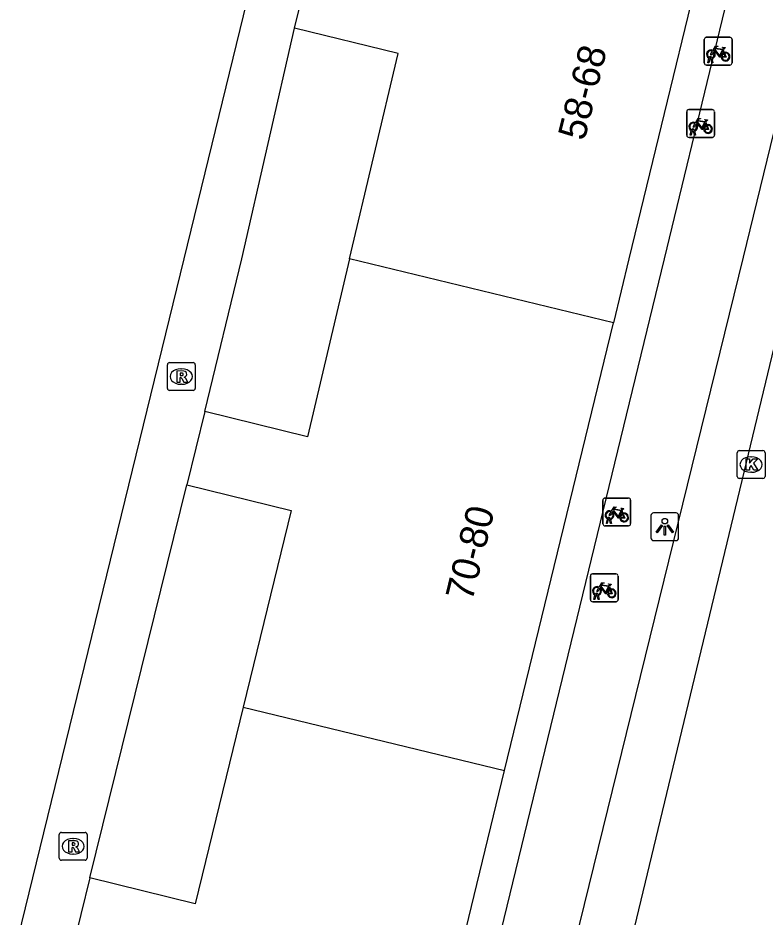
# Model space of a CAD drawing. Extents: x 162812 to 163818, y 381639 to 382470.
# Drawn here: x 163052.51 to 163079.41, y 382226.29 to 382258.67 of the extents above; entities that cross this region are included whole.
import ezdxf

# ---------------------------------------------------------------- set-up
doc = ezdxf.new("R2010")
doc.units = 0
for name, color, linetype in [('IMGEO_Fietsenrek', 7, 'Continuous'), ('IMGEO_Kolk', 7, 'Continuous'), ('IMGEO_Lichtpunt', 7, 'Continuous'), ('IMGEO_Pand', 7, 'Continuous'), ('IMGEO_Pand_nummerreeks', 7, 'Continuous'), ('IMGEO_Rijbaan_lokaal_open', 7, 'Continuous'), ('IMGEO_Rioolput', 7, 'Continuous'), ('IMGEO_Voetpad_open', 7, 'Continuous')]:
    doc.layers.add(name, color=color, linetype=linetype)

msp = doc.modelspace()

# ---------------------------------------------------------------- linework, layer by layer
at = {"layer": 'IMGEO_Fietsenrek'}
for p, q in [((163077.221, 382257.048), (163077.221, 382257.889)), ((163077.221, 382257.889), (163077.221, 382257.048)), ((163077.296, 382257.973), (163078.137, 382257.973)), ((163078.137, 382257.973), (163077.296, 382257.973)), ((163078.221, 382257.898), (163078.221, 382257.057)), ((163078.221, 382257.057), (163078.221, 382257.898)), ((163077.908, 382257.522), (163077.944, 382257.427)), ((163077.348, 382257.057), (163077.387, 382257.217)), ((163077.417, 382257.205), (163077.382, 382257.057)), ((163077.459, 382257.229), (163077.458, 382257.233)), ((163077.5, 382257.057), (163077.466, 382257.199)), ((163077.49, 382257.24), (163077.491, 382257.233)), ((163077.498, 382257.203), (163077.533, 382257.057)), ((163078.146, 382256.973), (163077.305, 382256.973)), ((163077.305, 382256.973), (163078.146, 382256.973)), ((163077.382, 382257.057), (163077.348, 382257.057)), ((163077.533, 382257.057), (163077.5, 382257.057)), ((163076.589, 382254.444), (163076.589, 382255.285)), ((163076.589, 382255.285), (163076.589, 382254.444)), ((163076.664, 382255.369), (163077.505, 382255.369)), ((163077.505, 382255.369), (163076.664, 382255.369)), ((163077.589, 382255.294), (163077.589, 382254.453)), ((163077.589, 382254.453), (163077.589, 382255.294)), ((163077.276, 382254.918), (163077.312, 382254.823)), ((163076.716, 382254.453), (163076.755, 382254.613)), ((163076.785, 382254.601), (163076.75, 382254.453)), ((163076.827, 382254.625), (163076.826, 382254.629)), ((163076.868, 382254.453), (163076.834, 382254.595)), ((163076.858, 382254.636), (163076.859, 382254.629)), ((163076.866, 382254.599), (163076.901, 382254.453)), ((163077.514, 382254.369), (163076.673, 382254.369)), ((163076.673, 382254.369), (163077.514, 382254.369)), ((163076.75, 382254.453), (163076.716, 382254.453)), ((163076.901, 382254.453), (163076.868, 382254.453)), ((163073.569, 382240.454), (163073.569, 382241.295)), ((163073.569, 382241.295), (163073.569, 382240.454)), ((163073.644, 382241.379), (163074.485, 382241.379)), ((163074.485, 382241.379), (163073.644, 382241.379)), ((163074.569, 382241.304), (163074.569, 382240.463)), ((163074.569, 382240.463), (163074.569, 382241.304)), ((163073.807, 382240.635), (163073.806, 382240.639)), ((163073.838, 382240.646), (163073.839, 382240.639)), ((163074.256, 382240.928), (163074.292, 382240.833)), ((163074.494, 382240.379), (163073.653, 382240.379)), ((163073.653, 382240.379), (163074.494, 382240.379)), ((163073.696, 382240.463), (163073.735, 382240.623)), ((163073.73, 382240.463), (163073.696, 382240.463)), ((163073.765, 382240.611), (163073.73, 382240.463)), ((163073.848, 382240.463), (163073.814, 382240.605)), ((163073.846, 382240.609), (163073.881, 382240.463)), ((163073.881, 382240.463), (163073.848, 382240.463)), ((163073.121, 382237.723), (163073.121, 382238.564)), ((163073.121, 382238.564), (163073.121, 382237.723)), ((163073.196, 382238.648), (163074.037, 382238.648)), ((163074.037, 382238.648), (163073.196, 382238.648)), ((163074.121, 382238.573), (163074.121, 382237.732)), ((163074.121, 382237.732), (163074.121, 382238.573)), ((163073.808, 382238.197), (163073.844, 382238.102)), ((163073.248, 382237.732), (163073.287, 382237.892)), ((163073.282, 382237.732), (163073.248, 382237.732)), ((163073.317, 382237.88), (163073.282, 382237.732)), ((163073.359, 382237.904), (163073.358, 382237.908)), ((163073.4, 382237.732), (163073.366, 382237.874)), ((163073.39, 382237.915), (163073.391, 382237.908)), ((163073.398, 382237.878), (163073.433, 382237.732)), ((163073.433, 382237.732), (163073.4, 382237.732)), ((163074.046, 382237.648), (163073.205, 382237.648)), ((163073.205, 382237.648), (163074.046, 382237.648))]:
    msp.add_line(p, q, dxfattribs=at)
for points in [[(163077.555, 382257.447), (163077.503, 382257.357), (163077.463, 382257.332), (163077.464, 382257.379), (163077.519, 382257.473)], [(163077.534, 382257.499), (163077.629, 382257.663), (163077.715, 382257.649), (163077.717, 382257.64), (163077.661, 382257.629), (163077.634, 382257.584), (163077.89, 382257.543)], [(163077.83, 382257.255), (163077.78, 382257.255), (163077.589, 382257.506), (163077.57, 382257.474)], [(163077.877, 382257.518), (163077.62, 382257.559), (163077.603, 382257.53), (163077.77, 382257.31), (163077.877, 382257.518)], [(163077.925, 382257.42), (163077.895, 382257.497), (163077.786, 382257.279), (163077.829, 382257.279)], [(163077.89, 382257.543), (163077.915, 382257.592), (163077.909, 382257.596), (163077.886, 382257.6), (163077.874, 382257.607), (163077.873, 382257.61), (163077.875, 382257.615), (163077.97, 382257.6), (163077.972, 382257.59), (163077.962, 382257.577), (163077.95, 382257.571), (163077.936, 382257.577), (163077.908, 382257.522)], [(163077.859, 382257.279), (163077.979, 382257.278), (163077.935, 382257.392)], [(163077.955, 382257.399), (163078.01, 382257.254), (163077.86, 382257.254)], [(163076.902, 382254.895), (163076.997, 382255.059), (163077.083, 382255.045), (163077.085, 382255.036), (163077.029, 382255.025), (163077.002, 382254.98), (163077.258, 382254.939)], [(163077.198, 382254.651), (163077.148, 382254.651), (163076.957, 382254.902), (163076.938, 382254.87)], [(163077.245, 382254.914), (163076.988, 382254.955), (163076.971, 382254.926), (163077.138, 382254.706), (163077.245, 382254.914)], [(163077.293, 382254.816), (163077.263, 382254.893), (163077.154, 382254.675), (163077.197, 382254.675)], [(163077.258, 382254.939), (163077.283, 382254.988), (163077.277, 382254.992), (163077.254, 382254.996), (163077.242, 382255.003), (163077.241, 382255.006), (163077.243, 382255.011), (163077.338, 382254.996), (163077.34, 382254.986), (163077.33, 382254.973), (163077.318, 382254.967), (163077.304, 382254.973), (163077.276, 382254.918)], [(163076.923, 382254.843), (163076.871, 382254.753), (163076.831, 382254.728), (163076.832, 382254.775), (163076.887, 382254.869)], [(163077.227, 382254.675), (163077.347, 382254.674), (163077.303, 382254.788)], [(163077.323, 382254.795), (163077.378, 382254.65), (163077.228, 382254.65)], [(163073.882, 382240.905), (163073.977, 382241.069), (163074.063, 382241.055), (163074.065, 382241.046), (163074.009, 382241.035), (163073.982, 382240.99), (163074.238, 382240.949)], [(163074.225, 382240.924), (163073.968, 382240.965), (163073.951, 382240.936), (163074.118, 382240.716), (163074.225, 382240.924)], [(163074.238, 382240.949), (163074.263, 382240.998), (163074.257, 382241.002), (163074.234, 382241.006), (163074.222, 382241.013), (163074.221, 382241.016), (163074.223, 382241.021), (163074.318, 382241.006), (163074.32, 382240.996), (163074.31, 382240.983), (163074.298, 382240.977), (163074.284, 382240.983), (163074.256, 382240.928)], [(163073.903, 382240.853), (163073.851, 382240.763), (163073.811, 382240.738), (163073.812, 382240.785), (163073.867, 382240.879)], [(163074.178, 382240.661), (163074.128, 382240.661), (163073.937, 382240.912), (163073.918, 382240.88)], [(163074.273, 382240.826), (163074.243, 382240.903), (163074.134, 382240.685), (163074.177, 382240.685)], [(163074.207, 382240.685), (163074.327, 382240.684), (163074.283, 382240.798)], [(163074.303, 382240.805), (163074.358, 382240.66), (163074.208, 382240.66)], [(163073.455, 382238.122), (163073.403, 382238.032), (163073.363, 382238.007), (163073.364, 382238.054), (163073.419, 382238.148)], [(163073.434, 382238.174), (163073.529, 382238.338), (163073.615, 382238.324), (163073.617, 382238.315), (163073.561, 382238.304), (163073.534, 382238.259), (163073.79, 382238.218)], [(163073.73, 382237.93), (163073.68, 382237.93), (163073.489, 382238.181), (163073.47, 382238.149)], [(163073.777, 382238.193), (163073.52, 382238.234), (163073.503, 382238.205), (163073.67, 382237.985), (163073.777, 382238.193)], [(163073.825, 382238.095), (163073.795, 382238.172), (163073.686, 382237.954), (163073.729, 382237.954)], [(163073.759, 382237.954), (163073.879, 382237.953), (163073.835, 382238.067)], [(163073.855, 382238.074), (163073.91, 382237.929), (163073.76, 382237.929)], [(163073.79, 382238.218), (163073.815, 382238.267), (163073.809, 382238.271), (163073.786, 382238.275), (163073.774, 382238.282), (163073.773, 382238.285), (163073.775, 382238.29), (163073.87, 382238.275), (163073.872, 382238.265), (163073.862, 382238.252), (163073.85, 382238.246), (163073.836, 382238.252), (163073.808, 382238.197)]]:
    msp.add_lwpolyline(points, dxfattribs=at)
for centre, radius, start, end in [((163077.299, 382257.895), 0.0779, 92.4484, 184.2845), ((163077.299, 382257.895), 0.0779, 92.4484, 184.2845), ((163078.143, 382257.895), 0.0779, 2.4484, 94.2845), ((163078.143, 382257.895), 0.0779, 2.4484, 94.2845), ((163077.461, 382257.358), 0.159, 62.6766, 242.1369), ((163077.461, 382257.358), 0.129, 63.3192, 238.903), ((163077.461, 382257.358), 0.159, 283.5766, 46.6042), ((163077.441, 382257.229), 0.0499, 12.8025, 158.6934), ((163077.461, 382257.358), 0.159, 253.9967, 271.7867), ((163077.441, 382257.229), 0.0174, 12.8025, 163.4502), ((163077.461, 382257.358), 0.129, 253.415, 269.0204), ((163077.461, 382257.358), 0.129, 283.6043, 43.4302), ((163077.988, 382257.274), 0.159, 113.3408, 178.3217), ((163077.988, 382257.274), 0.159, 187.0065, 105.7708), ((163077.988, 382257.274), 0.129, 113.923, 177.9556), ((163077.988, 382257.274), 0.129, 188.6715, 104.5883), ((163077.299, 382257.051), 0.0779, 182.4484, 274.2845), ((163077.299, 382257.051), 0.0779, 182.4484, 274.2845), ((163078.143, 382257.051), 0.0779, 272.4484, 4.2845), ((163078.143, 382257.051), 0.0779, 272.4484, 4.2845), ((163076.667, 382255.291), 0.0779, 92.4484, 184.2845), ((163076.667, 382255.291), 0.0779, 92.4484, 184.2845), ((163077.511, 382255.291), 0.0779, 2.4484, 94.2845), ((163077.511, 382255.291), 0.0779, 2.4484, 94.2845), ((163076.829, 382254.754), 0.159, 62.6766, 242.1369), ((163076.829, 382254.754), 0.129, 63.3192, 238.903), ((163076.809, 382254.625), 0.0499, 12.8025, 158.6934), ((163076.829, 382254.754), 0.159, 253.9967, 271.7867), ((163076.809, 382254.625), 0.0174, 12.8025, 163.4502), ((163076.829, 382254.754), 0.129, 253.415, 269.0204), ((163076.829, 382254.754), 0.129, 283.6043, 43.4302), ((163076.829, 382254.754), 0.159, 283.5766, 46.6042), ((163077.356, 382254.67), 0.159, 113.3408, 178.3217), ((163077.356, 382254.67), 0.159, 187.0065, 105.7708), ((163077.356, 382254.67), 0.129, 113.923, 177.9556), ((163077.356, 382254.67), 0.129, 188.6715, 104.5883), ((163076.667, 382254.447), 0.0779, 182.4484, 274.2845), ((163076.667, 382254.447), 0.0779, 182.4484, 274.2845), ((163077.511, 382254.447), 0.0779, 272.4484, 4.2845), ((163077.511, 382254.447), 0.0779, 272.4484, 4.2845), ((163073.647, 382241.301), 0.0779, 92.4484, 184.2845), ((163073.647, 382241.301), 0.0779, 92.4484, 184.2845), ((163074.491, 382241.301), 0.0779, 2.4484, 94.2845), ((163074.491, 382241.301), 0.0779, 2.4484, 94.2845), ((163073.809, 382240.764), 0.159, 62.6766, 242.1369), ((163073.809, 382240.764), 0.129, 63.3192, 238.903), ((163073.789, 382240.635), 0.0499, 12.8025, 158.6934), ((163073.789, 382240.635), 0.0174, 12.8025, 163.4502), ((163073.809, 382240.764), 0.129, 253.415, 269.0204), ((163073.809, 382240.764), 0.129, 283.6043, 43.4302), ((163073.809, 382240.764), 0.159, 283.5766, 46.6042), ((163074.336, 382240.68), 0.159, 113.3408, 178.3217), ((163074.336, 382240.68), 0.159, 187.0065, 105.7708), ((163074.336, 382240.68), 0.129, 113.923, 177.9556), ((163074.336, 382240.68), 0.129, 188.6715, 104.5883), ((163073.647, 382240.457), 0.0779, 182.4484, 274.2845), ((163073.647, 382240.457), 0.0779, 182.4484, 274.2845), ((163073.809, 382240.764), 0.159, 253.9967, 271.7867), ((163074.491, 382240.457), 0.0779, 272.4484, 4.2845), ((163074.491, 382240.457), 0.0779, 272.4484, 4.2845), ((163073.199, 382238.57), 0.0779, 92.4484, 184.2845), ((163073.199, 382238.57), 0.0779, 92.4484, 184.2845), ((163074.043, 382238.57), 0.0779, 2.4484, 94.2845), ((163074.043, 382238.57), 0.0779, 2.4484, 94.2845), ((163073.361, 382238.033), 0.159, 62.6766, 242.1369), ((163073.361, 382238.033), 0.129, 63.3192, 238.903), ((163073.361, 382238.033), 0.129, 283.6043, 43.4302), ((163073.361, 382238.033), 0.159, 283.5766, 46.6042), ((163073.888, 382237.949), 0.159, 113.3408, 178.3217), ((163073.888, 382237.949), 0.159, 187.0065, 105.7708), ((163073.888, 382237.949), 0.129, 113.923, 177.9556), ((163073.888, 382237.949), 0.129, 188.6715, 104.5883), ((163073.199, 382237.726), 0.0779, 182.4484, 274.2845), ((163073.199, 382237.726), 0.0779, 182.4484, 274.2845), ((163073.341, 382237.904), 0.0499, 12.8025, 158.6934), ((163073.361, 382238.033), 0.159, 253.9967, 271.7867), ((163073.341, 382237.904), 0.0174, 12.8025, 163.4502), ((163073.361, 382238.033), 0.129, 253.415, 269.0204), ((163074.043, 382237.726), 0.0779, 272.4484, 4.2845), ((163074.043, 382237.726), 0.0779, 272.4484, 4.2845)]:
    msp.add_arc(centre, radius, start, end, dxfattribs=at)
at = {"layer": 'IMGEO_Kolk'}
for p, q in [((163078.408, 382242.162), (163078.408, 382243.014)), ((163078.483, 382243.088), (163079.335, 382243.088)), ((163079.409, 382243.014), (163079.409, 382242.162)), ((163078.896, 382242.868), (163078.921, 382242.868)), ((163078.919, 382242.308), (163078.894, 382242.308)), ((163079.335, 382242.088), (163078.483, 382242.088))]:
    msp.add_line(p, q, dxfattribs=at)
for points in [[(163078.408, 382242.162), (163078.408, 382243.014)], [(163078.483, 382243.088), (163079.335, 382243.088)], [(163079.409, 382243.014), (163079.409, 382242.162)], [(163078.729, 382242.788), (163078.852, 382242.788), (163078.852, 382242.637), (163078.982, 382242.788), (163079.146, 382242.788), (163079, 382242.637), (163079.153, 382242.388), (163079.001, 382242.388), (163078.916, 382242.552), (163078.852, 382242.485), (163078.852, 382242.388), (163078.729, 382242.388), (163078.729, 382242.788)], [(163079.335, 382242.088), (163078.483, 382242.088)]]:
    msp.add_lwpolyline(points, dxfattribs=at)
for centre, start, end in [((163078.485, 382243.012), 91.552, 178.448), ((163078.485, 382243.012), 91.552, 178.448), ((163079.333, 382243.012), 1.552, 88.448), ((163079.333, 382243.012), 1.552, 88.448), ((163078.485, 382242.164), 181.552, 268.448), ((163078.485, 382242.164), 181.552, 268.448), ((163079.333, 382242.164), 271.552, 358.448), ((163079.333, 382242.164), 271.552, 358.448)]:
    msp.add_arc(centre, 0.0765, start, end, dxfattribs=at)
for centre, major_axis, ratio, start_param, end_param in [((163078.895, 382242.588), (-0.387, 0.002), 0.722429, 4.712389, 7.853982), ((163078.92, 382242.588), (-0.39, 0.002), 0.717154, 1.570796, 4.712389)]:
    msp.add_ellipse(centre, major_axis=major_axis, ratio=ratio, start_param=start_param, end_param=end_param, dxfattribs=at)
at = {"layer": 'IMGEO_Lichtpunt'}
for p, q in [((163075.302, 382240.75), (163075.302, 382239.943)), ((163075.302, 382240.75), (163075.302, 382239.943)), ((163076.204, 382240.845), (163075.396, 382240.845)), ((163076.204, 382240.845), (163075.396, 382240.845)), ((163076.298, 382239.943), (163076.298, 382240.75)), ((163076.298, 382239.943), (163076.298, 382240.75)), ((163075.396, 382239.849), (163076.204, 382239.849)), ((163075.396, 382239.849), (163076.204, 382239.849))]:
    msp.add_line(p, q, dxfattribs=at)
for points in [[(163075.676, 382240.414), (163075.715, 382240.386), (163075.527, 382240.124), (163075.489, 382240.151), (163075.676, 382240.414)], [(163075.778, 382240.366), (163075.825, 382240.366), (163075.825, 382240.044), (163075.778, 382240.044), (163075.778, 382240.366)], [(163075.888, 382240.386), (163075.926, 382240.413), (163076.113, 382240.151), (163076.074, 382240.123), (163075.888, 382240.386)]]:
    msp.add_lwpolyline(points, dxfattribs=at)
msp.add_circle((163075.801, 382240.548), 0.0994, dxfattribs=at)
for centre, start, end in [((163075.396, 382240.75), 90, 180), ((163075.396, 382240.75), 90, 180), ((163076.204, 382240.75), 0, 90), ((163076.204, 382240.75), 0, 90), ((163075.396, 382239.943), 180, 270), ((163075.396, 382239.943), 180, 270), ((163076.204, 382239.943), 270, 0), ((163076.204, 382239.943), 270, 360)]:
    msp.add_arc(centre, 0.0946, start, end, dxfattribs=at)
at = {"layer": 'IMGEO_Pand'}
for points in [[(163078.114, 382264.863), (163074.508, 382250), (163073.948, 382247.695)], [(163062.469, 382258.3), (163063.152, 382261.102)], [(163064.45, 382250), (163066.201, 382257.388), (163062.469, 382258.3)], [(163064.45, 382250), (163062.93, 382243.59), (163059.237, 382244.5)], [(163073.948, 382247.695), (163064.45, 382250)], [(163070.034, 382231.565), (163073.948, 382247.695)], [(163059.237, 382244.5), (163058.587, 382241.859)], [(163058.587, 382241.859), (163062.343, 382240.933), (163060.613, 382233.851)], [(163060.613, 382233.851), (163058.884, 382226.769), (163055.102, 382227.701)], [(163060.613, 382233.851), (163070.034, 382231.565)], [(163065.869, 382214.405), (163070.034, 382231.565)], [(163055.102, 382227.701), (163054.451, 382225.06)]]:
    msp.add_lwpolyline(points, dxfattribs=at)
at = {"layer": 'IMGEO_Rijbaan_lokaal_open'}
msp.add_lwpolyline([(163081.59, 382254.533), (163070.988, 382210.495), (163070.948, 382210.415)], dxfattribs=at)
at = {"layer": 'IMGEO_Rioolput'}
for p, q in [((163057.89, 382245.33), (163057.89, 382246.182)), ((163057.965, 382246.256), (163058.817, 382246.256)), ((163058.891, 382246.182), (163058.891, 382245.33)), ((163058.378, 382246.036), (163058.403, 382246.036)), ((163058.817, 382245.256), (163057.965, 382245.256)), ((163058.401, 382245.476), (163058.376, 382245.476)), ((163054.071, 382229.34), (163054.923, 382229.34)), ((163053.996, 382228.414), (163053.996, 382229.266)), ((163054.484, 382229.12), (163054.509, 382229.12)), ((163054.997, 382229.266), (163054.997, 382228.414)), ((163054.923, 382228.34), (163054.071, 382228.34)), ((163054.507, 382228.56), (163054.482, 382228.56))]:
    msp.add_line(p, q, dxfattribs=at)
for points in [[(163057.89, 382245.33), (163057.89, 382246.182)], [(163057.965, 382246.256), (163058.817, 382246.256)], [(163058.891, 382246.182), (163058.891, 382245.33)], [(163058.479, 382245.954), (163058.227, 382245.956), (163058.227, 382245.556)], [(163058.405, 382245.875), (163058.351, 382245.875), (163058.351, 382245.794)], [(163058.227, 382245.556), (163058.351, 382245.556), (163058.351, 382245.718), (163058.362, 382245.718)], [(163058.351, 382245.794), (163058.403, 382245.794)], [(163058.409, 382245.689), (163058.48, 382245.556), (163058.62, 382245.556), (163058.555, 382245.682)], [(163058.817, 382245.256), (163057.965, 382245.256)], [(163054.071, 382229.34), (163054.923, 382229.34)], [(163053.996, 382228.414), (163053.996, 382229.266)], [(163054.585, 382229.038), (163054.333, 382229.04), (163054.333, 382228.64)], [(163054.997, 382229.266), (163054.997, 382228.414)], [(163054.333, 382228.64), (163054.457, 382228.64), (163054.457, 382228.802), (163054.468, 382228.802)], [(163054.511, 382228.959), (163054.457, 382228.959), (163054.457, 382228.878)], [(163054.457, 382228.878), (163054.509, 382228.878)], [(163054.515, 382228.773), (163054.586, 382228.64), (163054.726, 382228.64), (163054.661, 382228.766)], [(163054.923, 382228.34), (163054.071, 382228.34)]]:
    msp.add_lwpolyline(points, dxfattribs=at)
for centre, radius, start, end in [((163057.967, 382246.18), 0.0765, 91.552, 178.448), ((163057.967, 382246.18), 0.0765, 91.552, 178.448), ((163058.815, 382246.18), 0.0765, 1.552, 88.448), ((163058.815, 382246.18), 0.0765, 1.552, 88.448), ((163058.411, 382245.779), 0.0964, 77.0061, 93.1865), ((163058.425, 382245.836), 0.0378, 276.6634, 79.6772), ((163058.478, 382245.844), 0.109, 350.3612, 89.416), ((163058.476, 382245.844), 0.112, 277.5842, 350.9817), ((163058.361, 382245.665), 0.0533, 26.0293, 88.6989), ((163058.387, 382245.983), 0.19, 274.7715, 282.9687), ((163058.46, 382245.629), 0.108, 29.5134, 73.7905), ((163057.967, 382245.332), 0.0765, 181.552, 268.448), ((163057.967, 382245.332), 0.0765, 181.552, 268.448), ((163058.815, 382245.332), 0.0765, 271.552, 358.448), ((163058.815, 382245.332), 0.0765, 271.552, 358.448), ((163054.073, 382229.264), 0.0765, 91.552, 178.448), ((163054.073, 382229.264), 0.0765, 91.552, 178.448), ((163054.921, 382229.264), 0.0765, 1.552, 88.448), ((163054.921, 382229.264), 0.0765, 1.552, 88.448), ((163054.584, 382228.928), 0.109, 350.3612, 89.416), ((163054.467, 382228.749), 0.0533, 26.0293, 88.6989), ((163054.493, 382229.067), 0.19, 274.7715, 282.9687), ((163054.517, 382228.863), 0.0964, 77.0061, 93.1865), ((163054.531, 382228.92), 0.0378, 276.6634, 79.6772), ((163054.582, 382228.928), 0.112, 277.5842, 350.9817), ((163054.566, 382228.713), 0.108, 29.5134, 73.7905), ((163054.073, 382228.416), 0.0765, 181.552, 268.448), ((163054.073, 382228.416), 0.0765, 181.552, 268.448), ((163054.921, 382228.416), 0.0765, 271.552, 358.448), ((163054.921, 382228.416), 0.0765, 271.552, 358.448)]:
    msp.add_arc(centre, radius, start, end, dxfattribs=at)
for centre, major_axis, ratio, start_param, end_param in [((163058.377, 382245.756), (-0.387, 0.002), 0.722429, 4.712389, 7.853982), ((163058.402, 382245.756), (-0.39, 0.002), 0.717154, 1.570796, 4.712389), ((163054.483, 382228.84), (-0.387, 0.002), 0.722429, 4.712389, 7.853982), ((163054.508, 382228.84), (-0.39, 0.002), 0.717154, 1.570796, 4.712389)]:
    msp.add_ellipse(centre, major_axis=major_axis, ratio=ratio, start_param=start_param, end_param=end_param, dxfattribs=at)
at = {"layer": 'IMGEO_Voetpad_open'}
for points in [[(163071.966, 382305.208), (163058.483, 382250), (163052.509, 382225.538), (163054.451, 382225.06)], [(163087.242, 382301.595), (163086.447, 382298.575), (163087.465, 382298.318), (163075.774, 382250), (163067.591, 382216.313), (163067.07, 382214.116)], [(163069.856, 382214.164), (163070.416, 382216.381), (163071.399, 382220.59), (163078.631, 382250.053), (163089.11, 382293.013)], [(163059.237, 382244.5), (163060.575, 382250), (163062.469, 382258.3)], [(163055.102, 382227.701), (163058.587, 382241.859)]]:
    msp.add_lwpolyline(points, dxfattribs=at)

# ---------------------------------------------------------------- texts
at = {"layer": 'IMGEO_Pand_nummerreeks'}
for s, rotation, p in [('58-68', 76.2206, (163072.909, 382254.214)), ('70-80', 76.1571, (163068.863, 382237.627))]:
    msp.add_text(s, height=1, rotation=rotation, dxfattribs=at).set_placement(p)

doc.saveas('drawing.dxf')
